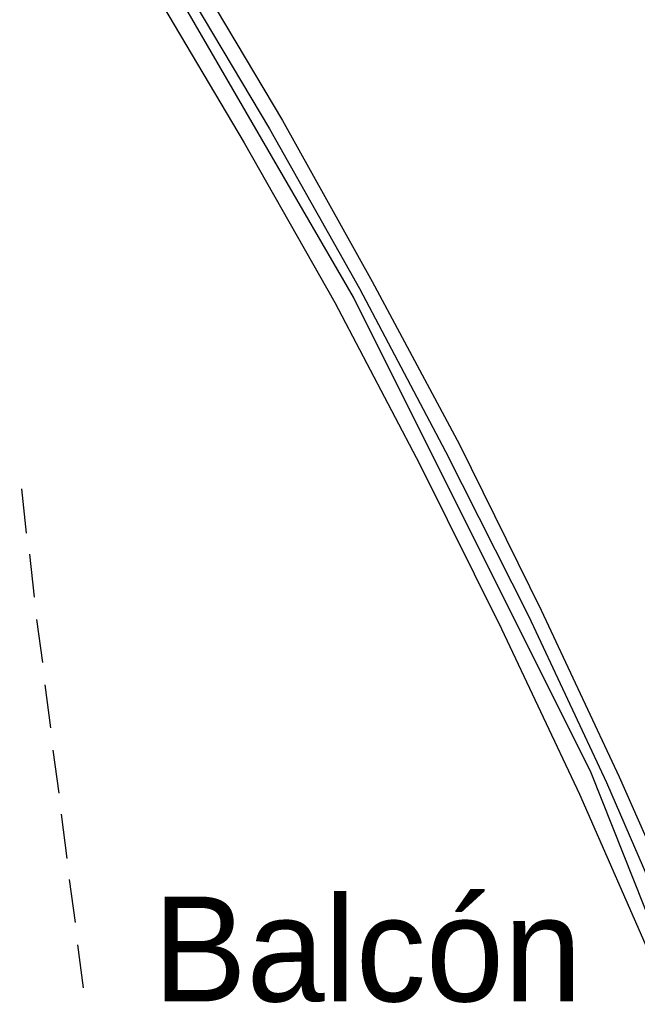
# Model space of a CAD drawing. Header units: feet. Extents: x -79 to 198, y -22 to 181.
# Tile 308 of 318: x 129 to 136, y 138 to 149. Entities that reach past the tile are written whole.
import ezdxf
from ezdxf.enums import TextEntityAlignment as Align

# ---------------------------------------------------------------- set-up
doc = ezdxf.new("R2010")
doc.units = ezdxf.units.FT
for name, color, linetype in [('A-AREA-UNIDAD', 30, 'CONTINUOUS'), ('A-LINEA', 7, 'CONTINUOUS'), ('A-NOMBRE-ESPACIO', 2, 'CONTINUOUS')]:
    doc.layers.add(name, color=color, linetype=linetype)

msp = doc.modelspace()

# ---------------------------------------------------------------- linework, layer by layer
at = {"layer": 'A-AREA-UNIDAD'}
msp.add_lwpolyline([(138.8, 133.1378), (135.76, 140.7822), (133.04, 146.2222), (130.72, 150.2222), (128.608, 153.3689), (127.12, 154.8089), (125.84, 155.2178), (123.008, 155.1822), (122.752, 155.3778), (119.92, 155.5022), (114.528, 157.1378), (110.368, 158.1333)], dxfattribs=at)
at = {"layer": 'A-LINEA'}
for p, q in [((129.24, 144.0311), (129.2933, 143.5244)), ((129.3333, 143.2844), (129.3867, 142.7911)), ((129.4133, 142.5378), (129.48, 142.0444)), ((129.5067, 141.7911), (129.5733, 141.2978)), ((129.6, 141.0444), (129.6667, 140.5511)), ((129.6933, 140.3111), (129.76, 139.8044)), ((129.7867, 139.5644), (129.8533, 139.0711)), ((129.88, 138.8178), (129.9467, 138.3244))]:
    msp.add_line(p, q, dxfattribs=at)
for points in [[(131.1467, 150.0578), (132.2267, 148.2444), (133.2533, 146.4044), (134.2533, 144.5378), (135.1867, 142.6444), (136.08, 140.7378), (136.9333, 138.8044)], [(131, 149.9644), (132.08, 148.1511), (133.1067, 146.3244), (134.0933, 144.4578), (135.04, 142.5778), (135.9333, 140.6711), (136.7733, 138.7378)], [(130.72, 149.7911), (131.7867, 147.9911), (132.8267, 146.1644), (133.8, 144.3111), (134.7333, 142.4311), (135.6267, 140.5378), (136.4667, 138.6178)]]:
    msp.add_lwpolyline(points, dxfattribs=at)

# ---------------------------------------------------------------- texts
at = {"layer": 'A-NOMBRE-ESPACIO'}
msp.add_text('Balcón', height=1.2, dxfattribs=at).set_placement((133.2, 138.1689), align=Align.CENTER)

doc.saveas('drawing.dxf')
